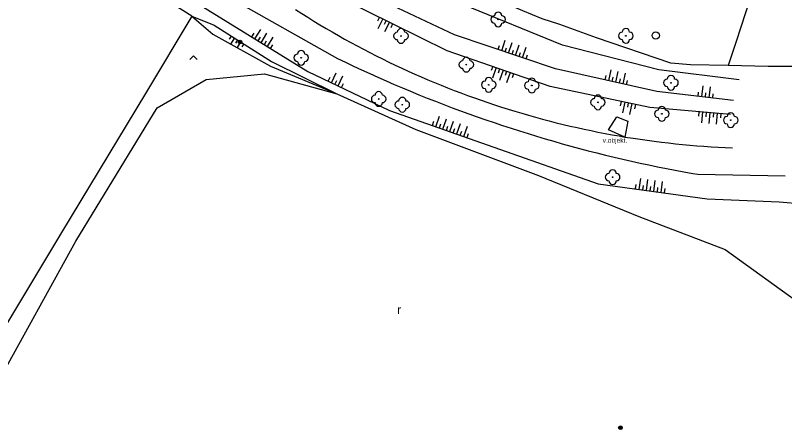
# Model space of a CAD drawing. Extents: x -539515 to -538098, y -1182060 to -1180157.
# Drawn here: x -538510.9 to -538406.1, y -1181824.6 to -1181768.2 of the extents above; entities that cross this region are included whole.
import ezdxf

# ---------------------------------------------------------------- set-up
doc = ezdxf.new("R2010")
doc.units = 0
for name, color, linetype in [('Vrstva 11', 7, 'Continuous'), ('Vrstva 14', 7, 'Continuous'), ('Vrstva 15', 7, 'Continuous'), ('Vrstva 21', 7, 'Continuous'), ('Vrstva 22', 7, 'Continuous'), ('Vrstva 23', 7, 'Continuous'), ('Vrstva 25', 7, 'Continuous'), ('Vrstva 27', 7, 'Continuous'), ('Vrstva 36', 7, 'Continuous'), ('Vrstva 40', 7, 'Continuous'), ('Vrstva 7', 7, 'Continuous')]:
    doc.layers.add(name, color=color, linetype=linetype)

msp = doc.modelspace()

# ---------------------------------------------------------------- linework, layer by layer
at = {"layer": 'Vrstva 11'}
msp.add_lwpolyline([(-538430.11, -1181783.8), (-538428.95, -1181782.01), (-538427.45, -1181782.6), (-538427.88, -1181784.77), (-538429.18, -1181784.19), (-538430.11, -1181783.8)], dxfattribs=at)
at = {"layer": 'Vrstva 14'}
for p, q in [((-538491.43, -1181760.23), (-538467.03, -1181774.07)), ((-538493.42, -1181762.04), (-538471.04, -1181775.86)), ((-538451.06, -1181770.85), (-538469.21, -1181762.31)), ((-538452.07, -1181773.01), (-538470.46, -1181763.94)), ((-538436.38, -1181772.28), (-538449.95, -1181766.71)), ((-538486.86, -1181768.3), (-538484.02, -1181770.76)), ((-538486.86, -1181768.3), (-538483.83, -1181769.54)), ((-538483.83, -1181769.54), (-538476, -1181774.47)), ((-538484.02, -1181770.76), (-538476.17, -1181775.1)), ((-538437.33, -1181775.48), (-538451.06, -1181770.85)), ((-538423.23, -1181775.6), (-538436.38, -1181772.28)), ((-538438.07, -1181777.87), (-538452.07, -1181773.01)), ((-538476.17, -1181775.1), (-538467.09, -1181778.9)), ((-538476, -1181774.47), (-538467.09, -1181778.9)), ((-538423.54, -1181778.56), (-538437.33, -1181775.48)), ((-538471.04, -1181775.86), (-538459.92, -1181781.14)), ((-538412.3, -1181776.99), (-538423.23, -1181775.6)), ((-538455.607, -1181776.583), (-538454.713, -1181776.966)), ((-538424.48, -1181780.74), (-538438.07, -1181777.87)), ((-538413.08, -1181779.81), (-538423.54, -1181778.56)), ((-538445.621, -1181780.386), (-538444.697, -1181780.687)), ((-538459.92, -1181781.14), (-538431.52, -1181791.13)), ((-538449.122, -1181781.61), (-538447.977, -1181782.018)), ((-538413.48, -1181781.69), (-538424.48, -1181780.74)), ((-538435.333, -1181783.271), (-538434.386, -1181783.487)), ((-538438.73, -1181785.01), (-538437.564, -1181785.35)), ((-538424.826, -1181785.214), (-538423.863, -1181785.343)), ((-538428.156, -1181787.789), (-538426.971, -1181788.059)), ((-538417.94, -1181789.85), (-538406.04, -1181790.05)), ((-538431.52, -1181791.13), (-538416.64, -1181793.17)), ((-538416.64, -1181793.17), (-538406.85, -1181793.61)), ((-538406.85, -1181793.61), (-538384.94, -1181795.39))]:
    msp.add_line(p, q, dxfattribs=at)
for points in [[(-538472.72, -1181767.42), (-538471.902, -1181767.944), (-538471.079, -1181768.462), (-538470.253, -1181768.972), (-538469.422, -1181769.476), (-538468.587, -1181769.973), (-538467.748, -1181770.463), (-538466.905, -1181770.946), (-538466.058, -1181771.422), (-538465.207, -1181771.892), (-538464.352, -1181772.354)], [(-538464.352, -1181772.354), (-538463.493, -1181772.809), (-538462.631, -1181773.257), (-538461.765, -1181773.698), (-538460.896, -1181774.132), (-538460.023, -1181774.558), (-538459.146, -1181774.978), (-538458.266, -1181775.39), (-538457.383, -1181775.795), (-538456.496, -1181776.192), (-538455.607, -1181776.583)], [(-538467.03, -1181774.07), (-538465.935, -1181774.596), (-538464.836, -1181775.115), (-538463.734, -1181775.627), (-538462.629, -1181776.131), (-538461.52, -1181776.628), (-538460.408, -1181777.118), (-538459.293, -1181777.601), (-538458.175, -1181778.076)], [(-538454.713, -1181776.966), (-538453.817, -1181777.341), (-538452.918, -1181777.709), (-538452.016, -1181778.07), (-538451.111, -1181778.424), (-538450.203, -1181778.769), (-538449.292, -1181779.108), (-538448.378, -1181779.439), (-538447.462, -1181779.762), (-538446.543, -1181780.078), (-538445.621, -1181780.386)], [(-538458.175, -1181778.076), (-538457.054, -1181778.544), (-538455.929, -1181779.004), (-538454.802, -1181779.457), (-538453.672, -1181779.903), (-538452.538, -1181780.341), (-538451.402, -1181780.772), (-538450.263, -1181781.195), (-538449.122, -1181781.61)], [(-538444.697, -1181780.687), (-538443.771, -1181780.98), (-538442.842, -1181781.265), (-538441.911, -1181781.543), (-538440.978, -1181781.813), (-538440.042, -1181782.075), (-538439.104, -1181782.33), (-538438.164, -1181782.577), (-538437.223, -1181782.816), (-538436.279, -1181783.047), (-538435.333, -1181783.271)], [(-538447.977, -1181782.018), (-538446.83, -1181782.419), (-538445.68, -1181782.812), (-538444.528, -1181783.197), (-538443.373, -1181783.575), (-538442.216, -1181783.945), (-538441.057, -1181784.308), (-538439.895, -1181784.663), (-538438.73, -1181785.01)], [(-538434.386, -1181783.487), (-538433.437, -1181783.695), (-538432.486, -1181783.895), (-538431.533, -1181784.087), (-538430.579, -1181784.272), (-538429.624, -1181784.449), (-538428.667, -1181784.617), (-538427.88, -1181784.77), (-538426.749, -1181784.931), (-538425.788, -1181785.077), (-538424.826, -1181785.214)], [(-538437.564, -1181785.35), (-538436.395, -1181785.682), (-538435.224, -1181786.006), (-538434.051, -1181786.323), (-538432.876, -1181786.631), (-538431.699, -1181786.932), (-538430.52, -1181787.226), (-538429.339, -1181787.511), (-538428.156, -1181787.789)], [(-538423.863, -1181785.343), (-538422.899, -1181785.464), (-538421.934, -1181785.578), (-538420.968, -1181785.683), (-538420.001, -1181785.781), (-538419.034, -1181785.87), (-538418.066, -1181785.952), (-538417.097, -1181786.025), (-538416.127, -1181786.091), (-538415.157, -1181786.148)], [(-538415.157, -1181786.148), (-538414.187, -1181786.198), (-538413.21, -1181786.24)], [(-538426.971, -1181788.059), (-538425.785, -1181788.321), (-538424.597, -1181788.575), (-538423.407, -1181788.822), (-538422.216, -1181789.06), (-538421.023, -1181789.291), (-538419.828, -1181789.514), (-538418.633, -1181789.729), (-538417.94, -1181789.85)]]:
    msp.add_lwpolyline(points, dxfattribs=at)
at = {"layer": 'Vrstva 15'}
for p, q in [((-538461.304, -1181768.456), (-538461.569, -1181768.994)), ((-538460.856, -1181768.677), (-538461.519, -1181770.022)), ((-538460.407, -1181768.898), (-538460.673, -1181769.436)), ((-538459.959, -1181769.119), (-538460.622, -1181770.465)), ((-538478.264, -1181771.399), (-538477.476, -1181770.123)), ((-538459.51, -1181769.34), (-538459.776, -1181769.879)), ((-538481.492, -1181771.012), (-538481.759, -1181771.435)), ((-538481.069, -1181771.279), (-538481.602, -1181772.125)), ((-538478.689, -1181771.136), (-538478.374, -1181770.626)), ((-538477.838, -1181771.662), (-538477.523, -1181771.151)), ((-538477.413, -1181771.925), (-538476.625, -1181770.648)), ((-538476.562, -1181772.45), (-538475.774, -1181771.174)), ((-538480.646, -1181771.545), (-538480.912, -1181771.968)), ((-538480.223, -1181771.811), (-538480.756, -1181772.658)), ((-538479.8, -1181772.078), (-538480.066, -1181772.501)), ((-538476.988, -1181772.187), (-538476.672, -1181771.677)), ((-538476.137, -1181772.713), (-538475.821, -1181772.202)), ((-538445.126, -1181772.851), (-538444.934, -1181772.283)), ((-538444.652, -1181773.011), (-538444.173, -1181771.59)), ((-538443.704, -1181773.33), (-538443.225, -1181771.909)), ((-538442.757, -1181773.65), (-538442.277, -1181772.229)), ((-538444.178, -1181773.171), (-538443.986, -1181772.602)), ((-538443.231, -1181773.49), (-538443.039, -1181772.922)), ((-538442.283, -1181773.81), (-538442.091, -1181773.241)), ((-538441.809, -1181773.97), (-538441.33, -1181772.548)), ((-538441.335, -1181774.129), (-538441.144, -1181773.561)), ((-538445.882, -1181775.158), (-538446.079, -1181775.725)), ((-538445.41, -1181775.322), (-538445.902, -1181776.739)), ((-538444.938, -1181775.486), (-538445.134, -1181776.053)), ((-538467.832, -1181777.383), (-538467.189, -1181776.028)), ((-538466.929, -1181777.812), (-538466.286, -1181776.457)), ((-538444.465, -1181775.65), (-538444.957, -1181777.067)), ((-538443.993, -1181775.814), (-538444.19, -1181776.381)), ((-538443.52, -1181775.978), (-538444.012, -1181777.395)), ((-538443.048, -1181776.142), (-538443.245, -1181776.709)), ((-538430.559, -1181776.992), (-538430.428, -1181776.407)), ((-538430.071, -1181777.101), (-538429.744, -1181775.637)), ((-538429.095, -1181777.319), (-538428.768, -1181775.855)), ((-538428.119, -1181777.537), (-538427.792, -1181776.073)), ((-538468.284, -1181777.169), (-538468.027, -1181776.627)), ((-538467.381, -1181777.598), (-538467.123, -1181777.056)), ((-538466.477, -1181778.026), (-538466.22, -1181777.484)), ((-538429.583, -1181777.21), (-538429.452, -1181776.625)), ((-538428.607, -1181777.428), (-538428.476, -1181776.843)), ((-538427.631, -1181777.646), (-538427.5, -1181777.061)), ((-538417.399, -1181779.294), (-538417.221, -1181777.804)), ((-538416.406, -1181779.412), (-538416.228, -1181777.923)), ((-538417.896, -1181779.235), (-538417.825, -1181778.639)), ((-538416.903, -1181779.353), (-538416.832, -1181778.757)), ((-538415.91, -1181779.472), (-538415.839, -1181778.876)), ((-538428.386, -1181779.915), (-538428.51, -1181780.502)), ((-538427.897, -1181780.018), (-538428.207, -1181781.486)), ((-538427.407, -1181780.122), (-538427.531, -1181780.709)), ((-538426.918, -1181780.225), (-538427.228, -1181781.693)), ((-538426.429, -1181780.328), (-538426.553, -1181780.915)), ((-538417.785, -1181781.318), (-538417.837, -1181781.916)), ((-538417.287, -1181781.361), (-538417.416, -1181782.856)), ((-538416.789, -1181781.404), (-538416.84, -1181782.002)), ((-538416.291, -1181781.447), (-538416.42, -1181782.942)), ((-538415.792, -1181781.49), (-538415.844, -1181782.088)), ((-538415.294, -1181781.533), (-538415.423, -1181783.028)), ((-538414.796, -1181781.576), (-538414.848, -1181782.174)), ((-538454.075, -1181783.196), (-538453.876, -1181782.63)), ((-538453.603, -1181783.362), (-538453.106, -1181781.947)), ((-538452.66, -1181783.694), (-538452.162, -1181782.279)), ((-538451.717, -1181784.026), (-538451.219, -1181782.611)), ((-538453.132, -1181783.528), (-538452.933, -1181782.962)), ((-538452.188, -1181783.86), (-538451.989, -1181783.294)), ((-538451.245, -1181784.192), (-538451.046, -1181783.626)), ((-538450.773, -1181784.357), (-538450.276, -1181782.942)), ((-538449.83, -1181784.689), (-538449.332, -1181783.274)), ((-538450.302, -1181784.523), (-538450.103, -1181783.957)), ((-538449.358, -1181784.855), (-538449.159, -1181784.289)), ((-538425.918, -1181791.898), (-538425.715, -1181790.412)), ((-538424.928, -1181792.034), (-538424.724, -1181790.548)), ((-538423.937, -1181792.17), (-538423.733, -1181790.684)), ((-538422.946, -1181792.305), (-538422.742, -1181790.819)), ((-538426.414, -1181791.83), (-538426.332, -1181791.236)), ((-538425.423, -1181791.966), (-538425.342, -1181791.371)), ((-538424.432, -1181792.102), (-538424.351, -1181791.507)), ((-538423.442, -1181792.238), (-538423.36, -1181791.643)), ((-538422.451, -1181792.373), (-538422.369, -1181791.779))]:
    msp.add_line(p, q, dxfattribs=at)
at = {"layer": 'Vrstva 21'}
for p, q in [((-538410.81, -1181765.85), (-538412.72, -1181771.75)), ((-538412.72, -1181771.75), (-538413.8, -1181775.02))]:
    msp.add_line(p, q, dxfattribs=at)
at = {"layer": 'Vrstva 22'}
for centre in [(-538445.14, -1181768.75), (-538458.37, -1181771.01), (-538427.73, -1181771), (-538471.97, -1181773.97), (-538449.47, -1181774.91), (-538421.59, -1181777.38), (-538446.42, -1181777.65), (-538440.54, -1181777.75), (-538461.41, -1181779.59), (-538458.19, -1181780.37), (-538431.54, -1181780.05), (-538422.84, -1181781.6), (-538413.45, -1181782.48), (-538429.54, -1181790.23)]:
    msp.add_circle(centre, 0.05, dxfattribs=at)
for centre, start, end in [((-538445.14, -1181768.25), 0, 180), ((-538445.64, -1181768.75), 90, 270), ((-538444.64, -1181768.75), 270, 90), ((-538458.37, -1181770.51), 0, 180), ((-538445.14, -1181769.25), 180, 0), ((-538427.73, -1181770.5), 0, 180), ((-538458.87, -1181771.01), 90, 270), ((-538457.87, -1181771.01), 270, 90), ((-538428.23, -1181771), 90, 270), ((-538427.23, -1181771), 270, 90), ((-538458.37, -1181771.51), 180, 0), ((-538427.73, -1181771.5), 180, 0), ((-538471.97, -1181773.47), 0, 180), ((-538472.47, -1181773.97), 90, 270), ((-538471.47, -1181773.97), 270, 90), ((-538449.97, -1181774.91), 90, 270), ((-538449.47, -1181774.41), 0, 180), ((-538448.97, -1181774.91), 270, 90), ((-538471.97, -1181774.47), 180, 0), ((-538449.47, -1181775.41), 180, 0), ((-538421.59, -1181776.88), 0, 180), ((-538446.92, -1181777.65), 90, 270), ((-538446.42, -1181777.15), 0, 180), ((-538445.92, -1181777.65), 270, 90), ((-538441.04, -1181777.75), 90, 270), ((-538440.54, -1181777.25), 0, 180), ((-538440.04, -1181777.75), 270, 90), ((-538422.09, -1181777.38), 90, 270), ((-538421.09, -1181777.38), 270, 90), ((-538461.41, -1181779.09), 0, 180), ((-538446.42, -1181778.15), 180, 0), ((-538440.54, -1181778.25), 180, 0), ((-538421.59, -1181777.88), 180, 0), ((-538461.91, -1181779.59), 90, 270), ((-538460.91, -1181779.59), 270, 90), ((-538458.19, -1181779.87), 0, 180), ((-538432.04, -1181780.05), 90, 270), ((-538431.54, -1181779.55), 0, 180), ((-538431.04, -1181780.05), 270, 90), ((-538461.41, -1181780.09), 180, 0), ((-538458.69, -1181780.37), 90, 270), ((-538457.69, -1181780.37), 270, 90), ((-538431.54, -1181780.55), 180, 0), ((-538422.84, -1181781.1), 0, 180), ((-538458.19, -1181780.87), 180, 0), ((-538423.34, -1181781.6), 90, 270), ((-538422.34, -1181781.6), 270, 90), ((-538413.45, -1181781.98), 0, 180), ((-538422.84, -1181782.1), 180, 0), ((-538413.95, -1181782.48), 90, 270), ((-538412.95, -1181782.48), 270, 90), ((-538413.45, -1181782.98), 180, 0), ((-538430.04, -1181790.23), 90, 270), ((-538429.54, -1181789.73), 0, 180), ((-538429.04, -1181790.23), 270, 90), ((-538429.54, -1181790.73), 180, 0)]:
    msp.add_arc(centre, 0.5, start, end, dxfattribs=at)
at = {"layer": 'Vrstva 23'}
for p, q in [((-538484.89, -1181776.94), (-538476.97, -1181776.16)), ((-538476.97, -1181776.16), (-538467.09, -1181778.9)), ((-538491.61, -1181780.79), (-538484.89, -1181776.94)), ((-538467.09, -1181778.9), (-538456.37, -1181783.73)), ((-538502.65, -1181798.94), (-538491.61, -1181780.79)), ((-538456.37, -1181783.73), (-538439.62, -1181790)), ((-538439.62, -1181790), (-538425.98, -1181795.59)), ((-538425.98, -1181795.59), (-538414.19, -1181800.08)), ((-538514.42, -1181820.18), (-538502.65, -1181798.94)), ((-538414.19, -1181800.08), (-538402.44, -1181808.58))]:
    msp.add_line(p, q, dxfattribs=at)
at = {"layer": 'Vrstva 25'}
for centre, radius in [((-538480.286, -1181771.846), 0.25), ((-538480.286, -1181771.846), 0.2), ((-538480.286, -1181771.846), 0.15), ((-538480.286, -1181771.846), 0.1), ((-538480.286, -1181771.846), 0.05), ((-538428.468, -1181824.366), 0.25), ((-538428.468, -1181824.366), 0.2), ((-538428.468, -1181824.366), 0.15), ((-538428.468, -1181824.366), 0.1), ((-538428.468, -1181824.366), 0.05)]:
    msp.add_circle(centre, radius, dxfattribs=at)
at = {"layer": 'Vrstva 27'}
msp.add_circle((-538423.67, -1181770.95), 0.5, dxfattribs=at)
at = {"layer": 'Vrstva 36'}
msp.add_lwpolyline([(-538487.138, -1181774.221), (-538486.638, -1181773.721), (-538486.138, -1181774.221)], dxfattribs=at)
at = {"layer": 'Vrstva 7'}
for p, q in [((-538486.86, -1181768.3), (-538526.69, -1181743.11)), ((-538486.86, -1181768.3), (-538493.18, -1181778.82)), ((-538436.72, -1181769.46), (-538439.14, -1181768.67)), ((-538418.95, -1181774.96), (-538421.6, -1181774.7)), ((-538413.8, -1181775.02), (-538418.95, -1181774.96)), ((-538408.35, -1181775.15), (-538413.8, -1181775.02)), ((-538392.45, -1181775.17), (-538408.35, -1181775.15)), ((-538493.18, -1181778.82), (-538504.61, -1181797.75)), ((-538504.61, -1181797.75), (-538515.66, -1181816.11))]:
    msp.add_line(p, q, dxfattribs=at)
for points in [[(-538439.14, -1181768.67), (-538441.76, -1181767.6), (-538448.94, -1181764.43)], [(-538421.6, -1181774.7), (-538431.72, -1181771.28), (-538436.72, -1181769.46)]]:
    msp.add_lwpolyline(points, dxfattribs=at)

# ---------------------------------------------------------------- texts
at = {"layer": 'Vrstva 36'}
msp.add_text('r', height=1.2, dxfattribs=at).set_placement((-538458.892, -1181808.884))
at = {"layer": 'Vrstva 40'}
msp.add_text('v.objekt.', height=0.65, dxfattribs=at).set_placement((-538430.896, -1181785.542))

doc.saveas('drawing.dxf')
